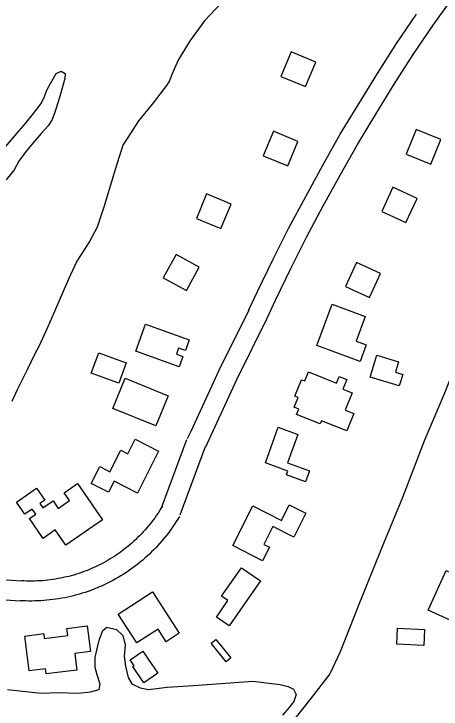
# Model space of a CAD drawing. Extents: x 3540316 to 3578335, y 553172 to 578787.
# Drawn here: x 3545519 to 3546162, y 569583 to 570628 of the extents above; entities that cross this region are included whole.
import ezdxf

# ---------------------------------------------------------------- set-up
doc = ezdxf.new("R2010")
doc.units = 0
for name, color, linetype in [('V-BLDG-OTLN', 7, 'Continuous'), ('V-ROAD-CNTR', 7, 'Continuous'), ('V-SITE-VEGE', 7, 'Continuous'), ('V-TOPO-SHOR', 7, 'Continuous')]:
    doc.layers.add(name, color=color, linetype=linetype)

msp = doc.modelspace()

# ---------------------------------------------------------------- linework, layer by layer
at = {"layer": 'V-BLDG-OTLN'}
for points in [[(3545936.1, 570571.4), (3545920.8, 570534.4), (3545957.8, 570519.1), (3545973.1, 570556.1)], [(3546146.4, 570402.5), (3546161.4, 570439.6), (3546124.3, 570454.5), (3546109.3, 570417.4)], [(3545909.5, 570451.9), (3545894.2, 570415), (3545931.1, 570399.7), (3545946.4, 570436.6)], [(3546108.9, 570314.6), (3546125.5, 570351), (3546089.1, 570367.6), (3546072.5, 570331.3)], [(3545809, 570357.7), (3545793.7, 570320.7), (3545830.6, 570305.4), (3545845.9, 570342.4)], [(3545778.5, 570212.2), (3545797.9, 570247.2), (3545763, 570266.6), (3545743.5, 570231.6)], [(3546054.1, 570201.6), (3546070.7, 570238), (3546034.3, 570254.6), (3546017.7, 570218.2)], [(3546039.9, 570105.5), (3545974.7, 570129.8), (3545997.8, 570191.8), (3546047.6, 570173.2), (3546033.8, 570136.3), (3546049.2, 570130.5)], [(3545717, 570161.9), (3545782.9, 570138.3), (3545777.1, 570122.1), (3545766.8, 570125.8), (3545763.5, 570116.6), (3545773.4, 570113.1), (3545767.8, 570097.5), (3545702.3, 570121)], [(3545676.7, 570072.7), (3545635.5, 570088.1), (3545646.9, 570118.6), (3545688.1, 570103.3)], [(3546098.8, 570068.8), (3546054.9, 570082), (3546064.9, 570115.1), (3546097.6, 570105.2), (3546092.9, 570089.6), (3546104.1, 570086.2)], [(3546020.1, 570001.1), (3545981.7, 570016.4), (3545979.8, 570011.5), (3545944.4, 570025.6), (3545947.7, 570034), (3545940.9, 570036.7), (3545946.7, 570051.2), (3545941.7, 570053.2), (3545951.6, 570078.1), (3545956.5, 570076.2), (3545962, 570090), (3546004.6, 570073.1), (3546008.6, 570083.1), (3546019.8, 570078.6), (3546014, 570063.8), (3546027.7, 570058.3), (3546017.4, 570032.3), (3546030.5, 570027.1)], [(3545686.4, 570080.3), (3545750.9, 570053.8), (3545732.4, 570008.6), (3545667.8, 570035)], [(3545957.9, 569924.3), (3545929.1, 569934.8), (3545931.2, 569940.7), (3545897.4, 569953), (3545916.8, 570006.5), (3545946.1, 569995.9), (3545930.5, 569952.9), (3545963.9, 569940.8)], [(3545736.8, 569970.7), (3545704.8, 569907.6), (3545669.7, 569925.4), (3545661.3, 569908.7), (3545635.2, 569921.8), (3545648.1, 569947.3), (3545663.5, 569939.6), (3545679.8, 569971.9), (3545690.5, 569966.5), (3545701.6, 569988.5)], [(3545614.8, 569921.8), (3545652.4, 569867.3), (3545597.1, 569829.1), (3545581.2, 569852.1), (3545562.9, 569839.4), (3545542.5, 569869.1), (3545552.1, 569875.7), (3545546.6, 569883.6), (3545535.4, 569875.9), (3545522.8, 569894.1), (3545553, 569914.9), (3545565.4, 569896.9), (3545558.2, 569891.9), (3545562.7, 569885.3), (3545577.9, 569895.8), (3545585.7, 569884.5), (3545602.8, 569896.3), (3545594.8, 569908)], [(3545848.2, 569828.6), (3545878.7, 569888.3), (3545921.4, 569866.4), (3545933.4, 569889.9), (3545958.4, 569877.1), (3545940, 569841.1), (3545908.7, 569857.1), (3545895.1, 569830.4), (3545903.4, 569826.1), (3545893, 569805.7)], [(3545889.9, 569775.5), (3545842.8, 569707.6), (3545823.7, 569720.9), (3545841.1, 569746), (3545831.5, 569752.6), (3545861.3, 569795.3)], [(3546202, 569776.1), (3546189.5, 569748.7), (3546195.4, 569746), (3546180.8, 569713.9), (3546142.2, 569731.5), (3546169.3, 569791)], [(3545703.8, 569682.1), (3545675.8, 569725.6), (3545727.8, 569759), (3545767.9, 569696.8), (3545748.1, 569684), (3545735.9, 569702.8)], [(3545542.1, 569640.2), (3545535.4, 569692.5), (3545563.9, 569696.1), (3545564.8, 569688.8), (3545600.1, 569693.3), (3545598.8, 569704), (3545629.4, 569707.9), (3545634.3, 569669.1), (3545610.6, 569666.1), (3545613.7, 569641.2), (3545567.5, 569635.4), (3545566.5, 569643.3)], [(3546135.5, 569678.1), (3546095, 569680.3), (3546096.3, 569704.5), (3546136.9, 569702.2)], [(3545822.8, 569687.1), (3545845.3, 569659.5), (3545838.4, 569653.9), (3545815.9, 569681.5)], [(3545714.5, 569622.3), (3545698.2, 569646.4), (3545699.9, 569647.6), (3545693.8, 569656.5), (3545713, 569669.6), (3545721, 569657.8), (3545721.1, 569657.9), (3545735.6, 569636.6)]]:
    msp.add_lwpolyline(points, close=True, dxfattribs=at)
at = {"layer": 'V-ROAD-CNTR'}
for points in [[(3546315.8, 570871.4), (3546289, 570825.1), (3546261.2, 570779.5), (3546232.7, 570734.5), (3546203.5, 570689.5), (3546173.3, 570645.3), (3546149.4, 570611.3)], [(3545872.2, 570182.2), (3545885.5, 570210.6), (3545908.6, 570258.7), (3545932.7, 570306.6), (3545958, 570354), (3545983.6, 570400.7), (3546010.1, 570447.3), (3546037.9, 570493.4), (3546065.9, 570538.9), (3546094.7, 570583.9), (3546124.7, 570628.3)], [(3545899.4, 570169.5), (3545912.6, 570197.8), (3545935.5, 570245.5), (3545959.4, 570292.8), (3545984.4, 570339.7), (3546009.8, 570386.1), (3546036, 570432.2), (3546063.5, 570477.8), (3546091.3, 570522.9), (3546119.8, 570567.4), (3546149.6, 570611.6)], [(3545872.4, 570182.5), (3545827.5, 570091.8), (3545785, 570000.4), (3545779.8, 569989)], [(3545899.3, 570169.2), (3545854.6, 570078.8), (3545812.2, 569987.9), (3545807.1, 569976.7)], [(3545741.2, 569885.2), (3545779.4, 569988.1)], [(3545769.3, 569874.8), (3545807.5, 569977.6)], [(3545742.4, 569887.7), (3545740.3, 569884.2), (3545738.2, 569880.8), (3545735.9, 569877.5), (3545733.7, 569874.1), (3545731.4, 569870.9), (3545729, 569867.6), (3545726.6, 569864.4), (3545724.1, 569861.3), (3545721.6, 569858.2), (3545719, 569855.1), (3545716.3, 569852.1), (3545713.6, 569849.1), (3545710.9, 569846.2), (3545708.1, 569843.3), (3545705.2, 569840.5), (3545702.4, 569837.7), (3545699.4, 569835), (3545696.4, 569832.3), (3545693.4, 569829.7), (3545690.3, 569827.1), (3545687.2, 569824.6), (3545684, 569822.1), (3545680.8, 569819.7), (3545677.6, 569817.4), (3545674.2, 569815.1), (3545670.9, 569812.8), (3545667.5, 569810.7), (3545664.1, 569808.6), (3545660.7, 569806.5), (3545657.2, 569804.5), (3545653.7, 569802.6), (3545650.1, 569800.7), (3545646.6, 569798.9), (3545642.9, 569797.2), (3545639.3, 569795.5), (3545635.7, 569793.9), (3545631.9, 569792.3), (3545628.2, 569790.8), (3545624.5, 569789.4), (3545620.7, 569788), (3545616.9, 569786.7), (3545613, 569785.5), (3545609.2, 569784.3), (3545605.4, 569783.3), (3545601.5, 569782.2), (3545597.6, 569781.3), (3545593.7, 569780.4), (3545589.7, 569779.6), (3545585.8, 569778.8), (3545581.8, 569778.1), (3545577.8, 569777.5), (3545573.9, 569777), (3545569.9, 569776.5), (3545565.9, 569776.1), (3545561.9, 569775.7), (3545558, 569775.5), (3545553.9, 569775.3), (3545549.9, 569775.2), (3545545.9, 569775.1), (3545541.9, 569775.1), (3545537.8, 569775.2), (3545533.8, 569775.3), (3545530.6, 569775.5)], [(3545768.1, 569872.2), (3545765.8, 569868.4), (3545763.4, 569864.6), (3545760.9, 569860.8), (3545758.4, 569857.1), (3545755.7, 569853.3), (3545753.1, 569849.7), (3545750.4, 569846.1), (3545747.5, 569842.5), (3545744.7, 569839), (3545741.7, 569835.5), (3545738.7, 569832.1), (3545735.7, 569828.8), (3545732.6, 569825.4), (3545729.4, 569822.2), (3545726.2, 569819), (3545723, 569815.9), (3545719.6, 569812.8), (3545716.2, 569809.8), (3545712.8, 569806.8), (3545709.3, 569803.9), (3545705.8, 569801), (3545702.2, 569798.3), (3545698.6, 569795.6), (3545694.9, 569792.9), (3545691.1, 569790.3), (3545687.4, 569787.8), (3545683.6, 569785.3), (3545679.7, 569782.9), (3545675.8, 569780.6), (3545671.9, 569778.4), (3545667.9, 569776.2), (3545663.9, 569774.1), (3545659.8, 569772), (3545655.8, 569770), (3545651.7, 569768.1), (3545647.5, 569766.3), (3545643.3, 569764.6), (3545639.1, 569762.9), (3545634.9, 569761.2), (3545630.6, 569759.7), (3545626.3, 569758.2), (3545622, 569756.9), (3545617.7, 569755.5), (3545613.2, 569754.3), (3545608.9, 569753.2), (3545604.5, 569752.1), (3545600, 569751.1), (3545595.6, 569750.2), (3545591.2, 569749.3), (3545586.7, 569748.5), (3545582.2, 569747.8), (3545577.7, 569747.2), (3545573.2, 569746.7), (3545568.7, 569746.2), (3545564.2, 569745.8), (3545559.6, 569745.5), (3545555.1, 569745.3), (3545550.6, 569745.2), (3545546, 569745.1), (3545541.5, 569745.1), (3545537, 569745.2), (3545532.5, 569745.4), (3545528.8, 569745.6)], [(3545301.9, 569790.4), (3545530.7, 569775.5)], [(3545300, 569760.5), (3545528.7, 569745.6)]]:
    msp.add_lwpolyline(points, dxfattribs=at)
at = {"layer": 'V-SITE-VEGE'}
for points in [[(3545509.4, 569611.8), (3545559.8, 569606.7), (3545586, 569607.3), (3545615.7, 569606.4), (3545634.4, 569608.4), (3545647.5, 569611.8), (3545649, 569620.1), (3545644.2, 569633.9), (3545641.5, 569645), (3545641.5, 569660.2), (3545643.7, 569671.2), (3545647.9, 569687.8), (3545652.8, 569700.9), (3545659, 569705.7), (3545673.5, 569702.2), (3545683.1, 569693.2), (3545686.5, 569678.6), (3545685.1, 569662.1), (3545687.1, 569646.9), (3545691.1, 569630.3), (3545696.6, 569620.6), (3545709, 569614.3), (3545721.4, 569612.2), (3545749.8, 569615.5), (3545789.2, 569618.1), (3545878.3, 569624.6), (3545919.7, 569619.6)], [(3545919.7, 569619.6), (3545931.4, 569616.7), (3545939.7, 569612.6), (3545943.8, 569604.3), (3545940.3, 569593.9), (3545932.7, 569584.3), (3545922.9, 569573.3)]]:
    msp.add_lwpolyline(points, dxfattribs=at)
at = {"layer": 'V-TOPO-SHOR'}
for points in [[(3545830.6, 570644.1), (3545805.6, 570617.9), (3545784, 570588.3), (3545766.6, 570560), (3545756.8, 570537.3), (3545753.3, 570527.6), (3545748.5, 570520.7), (3545726.9, 570492.5), (3545706.7, 570467.7), (3545694.9, 570449.7), (3545683.1, 570431.1), (3545671.8, 570395.9), (3545654.3, 570337.9), (3545644.5, 570307.6), (3545632.6, 570286.2), (3545613.8, 570256.5), (3545601.3, 570229.6), (3545580.3, 570180.6), (3545569.8, 570156.5), (3545557.2, 570128.9), (3545550.3, 570115.8), (3545539.1, 570093), (3545523.8, 570062.7), (3545516.1, 570045.4)], [(3545503.3, 570425), (3545520.7, 570445), (3545536, 570462.9), (3545548.5, 570478.8), (3545560.3, 570493.9), (3545565.2, 570504.3), (3545568.7, 570513.9), (3545572.2, 570520.1), (3545582.6, 570538.7), (3545590.2, 570542.2), (3545596.4, 570538.7), (3545595.7, 570531.1), (3545590.8, 570513.1), (3545587.3, 570501.4), (3545583.1, 570488.3), (3545580.3, 570479.3), (3545576.8, 570469.6), (3545570.5, 570460), (3545560.1, 570448.3), (3545544.8, 570431.1), (3545535.8, 570420.1), (3545526.7, 570407), (3545519.7, 570393.9), (3545507.2, 570378.7)], [(3546255, 570282.3), (3546212.2, 570173.8), (3546166.7, 570057.7), (3546136.6, 569987.2), (3546103.7, 569900.8), (3546071.5, 569823.4), (3546037.9, 569739.8), (3546009.8, 569668.6), (3545994.5, 569635.5), (3545965.2, 569598.2), (3545940.1, 569566.5), (3545936, 569559.6)]]:
    msp.add_lwpolyline(points, dxfattribs=at)

doc.saveas('drawing.dxf')
